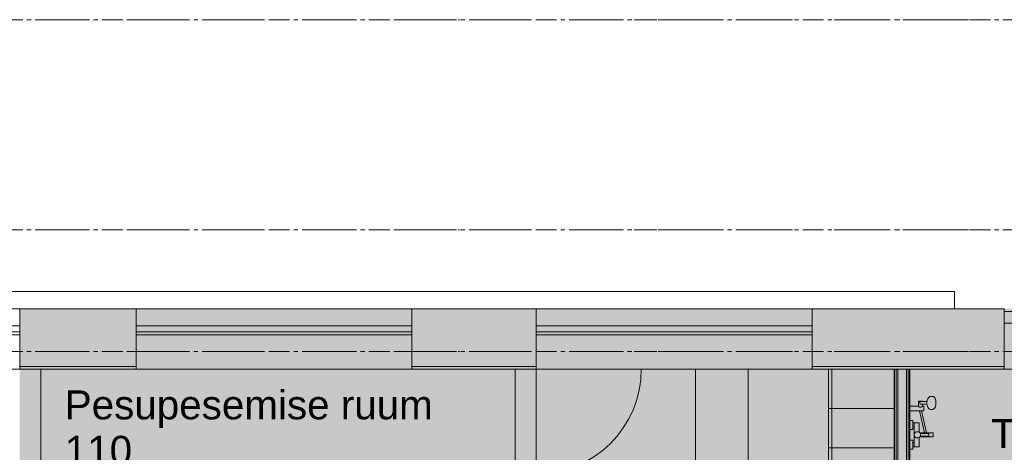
# Model space of a CAD drawing. Header units: millimetres. Extents: x -469965 to -394737, y -22321 to 14469.
# Tile 340 of 425: x -429554 to -422059, y -7370 to -4077. Entities that reach past the tile are written whole.
import ezdxf
from ezdxf.enums import TextEntityAlignment as Align

# ---------------------------------------------------------------- set-up
doc = ezdxf.new("R2010")
doc.units = ezdxf.units.MM
doc.header["$MEASUREMENT"] = 0
for name, pattern in [('CENTER', [254, 158.75, -31.75, 31.75, -31.75]), ('Dashed', [564.444447, 282.222223, -282.222223]), ('Dot & Dashed', [670.277762, 352.777767, -176.388884, 0, -141.111112])]:
    doc.linetypes.add(name, pattern=pattern)
for name, color, linetype, lineweight in [('A-06-TELJED_Pen_No__253', 7, 'Continuous', 13), ('A-11-SISUSTUS_Pen_No__250', 7, 'Continuous', 13), ('ARCHICAD Zone Stamps_Pen_No__1', 7, 'Continuous', 13), ('New_A-WALL.IFC Model_Pen_No__1', 7, 'Continuous', 13), ('New_ARCHICAD Doors_Pen_No__1', 7, 'Continuous', 13), ('New_ARCHICAD Windows_Pen_No__1', 7, 'Continuous', 13), ('New_I-WALL.IFC Model_Pen_No__1', 7, 'Continuous', 13), ('SA Furniture & Equipment_Pen_No__1', 7, 'Continuous', 13), ('SA santehn_Pen_No__1', 7, 'Continuous', 13)]:
    doc.layers.add(name, color=color, linetype=linetype, lineweight=lineweight)
for name, color, linetype in [('A-AREA.IFC Model', 7, 'Continuous'), ('New_A-FLOR.IFC Model', 7, 'Continuous'), ('New_A-WALL.IFC Model', 7, 'Continuous'), ('New_I-WALL.IFC Model', 7, 'Continuous')]:
    doc.layers.add(name, color=color, linetype=linetype)
for name, color, linetype, lineweight, true_color in [('New_A-FLOR.IFC Model_Pen_No__89', 7, 'Continuous', 20, 0x71cebe), ('New_A-WALL.IFC Model_Pen_No__160', 7, 'Continuous', 0, 0xe8e8e8), ('New_I-WALL.IFC Model_Pen_No__160', 7, 'Continuous', 0, 0xe8e8e8)]:
    doc.layers.add(name, color=color, linetype=linetype, lineweight=lineweight, true_color=true_color)
doc.styles.add('GENERATED_STYLE_1', font='arial.ttf')

# ---------------------------------------------------------------- blocks, each defined once
blk = doc.blocks.new('Slab_2', base_point=(-432166.9, -6737.5))
at = {"layer": 'New_A-FLOR.IFC Model_Pen_No__89', "color": 123, "linetype": 'Continuous', "lineweight": 20, "true_color": 0x71cebe, "flags": 128}
blk.add_lwpolyline([(-432166.9, -6737.5), (-432166.9, -12327.5), (-405154.3, -12327.5), (-405154.3, -6737.5)], close=True, dxfattribs=at)
blk = doc.blocks.new('Slab_4', base_point=(-405155.3, -12327.5))
at = {"layer": 'New_A-FLOR.IFC Model_Pen_No__89', "color": 123, "linetype": 'Dashed', "lineweight": 20, "true_color": 0x71cebe, "flags": 128}
blk.add_lwpolyline([(-405155.3, -12327.5), (-405155.3, -6737.5), (-432166.8, -6737.5), (-432166.4, -10127.5), (-431616.9, -10127.5), (-431616.9, -12327.5)], close=True, dxfattribs=at)
blk = doc.blocks.new('Pesupesemise ruum_110_12', base_point=(-429210.9, -6849))
at = {"layer": 'A-AREA.IFC Model', "linetype": 'Continuous', "lineweight": 0, "true_color": 0xffffff}
for points in [[(-426568.9, -6277.5), (-428668.9, -6277.5), (-428668.9, -6737.5), (-426568.9, -6737.5)], [(-429394.2, -7537.5), (-429394.2, -6737.5), (-429554.2, -6737.5), (-429554.2, -7537.5)], [(-429394.2, -6737.5), (-429394.2, -8321.5), (-425783.6, -8321.5), (-425783.6, -6737.5)], [(-425623.6, -7537.5), (-425623.6, -6737.5), (-425783.6, -6737.5), (-425783.6, -7537.5)]]:
    blk.add_hatch(color=7, dxfattribs=at).paths.add_polyline_path(points)
at = {"layer": 'ARCHICAD Zone Stamps_Pen_No__1', "color": 7, "lineweight": 13, "style": 'GENERATED_STYLE_1'}
for tag, p in [('ROOM_NAME', (-429210.9, -6899.3)), ('ROOM_NUMBER', (-429210.9, -7245)), ('ROOM_AREA', (-429210.9, -7590.7))]:
    blk.add_attdef(tag, text='', height=220, dxfattribs=at).set_placement(p, align=Align.TOP_LEFT)
blk = doc.blocks.new('Riietusruum_112_14', base_point=(-425064.2, -7815.5))
at = {"layer": 'A-AREA.IFC Model', "linetype": 'Continuous', "lineweight": 0, "true_color": 0xffffff}
for points in [[(-423523.5, -6277.5), (-425623.5, -6277.5), (-425623.5, -6737.5), (-423523.5, -6737.5)], [(-422896.5, -6737.5), (-425623.6, -6737.5), (-425623.6, -8406.5), (-425623.6, -10710.2), (-422276.5, -10710.2), (-422276.5, -8895), (-422276.5, -8303.5), (-422896.5, -8303.5)]]:
    blk.add_hatch(color=7, dxfattribs=at).paths.add_polyline_path(points)
at = {"layer": 'ARCHICAD Zone Stamps_Pen_No__1', "color": 7, "lineweight": 13, "style": 'GENERATED_STYLE_1'}
for tag, p in [('ROOM_NAME', (-425064.2, -7865.8)), ('ROOM_NUMBER', (-425064.2, -8211.5)), ('ROOM_AREA', (-425064.2, -8557.2))]:
    blk.add_attdef(tag, text='', height=220, dxfattribs=at).set_placement(p, align=Align.TOP_LEFT)
blk = doc.blocks.new('Tuulekoda_114_16', base_point=(-422160.6, -7067.1))
at = {"layer": 'A-AREA.IFC Model', "linetype": 'Continuous', "lineweight": 0, "true_color": 0xffffff}
for points in [[(-420780.5, -6277.5), (-422060.5, -6277.5), (-422060.5, -6737.5), (-420780.5, -6737.5)], [(-420660.5, -6737.5), (-422780.5, -6737.5), (-422780.5, -8187.5), (-422160.5, -8187.5), (-422160.5, -8837), (-420660.5, -8837)]]:
    blk.add_hatch(color=7, dxfattribs=at).paths.add_polyline_path(points)
at = {"layer": 'ARCHICAD Zone Stamps_Pen_No__1', "color": 7, "lineweight": 13, "style": 'GENERATED_STYLE_1'}
for tag, p in [('ROOM_NAME', (-422160.6, -7117.3)), ('ROOM_NUMBER', (-422160.6, -7463.1)), ('ROOM_AREA', (-422160.6, -7808.8))]:
    blk.add_attdef(tag, text='', height=220, dxfattribs=at).set_placement(p, align=Align.TOP_LEFT)
blk = doc.blocks.new('Window (Wall) 9')
at = {"layer": 'New_ARCHICAD Windows_Pen_No__1', "color": 7, "linetype": 'Continuous', "lineweight": 13}
for p, q in [((1050, -260), (-1050, -260)), ((-1050, -260), (-1050, -285)), ((-1050, -285), (-1050, -330)), ((-1050, -285), (1050, -285)), ((1050, -285), (1050, -260)), ((1050, -330), (1050, -285)), ((-1050, -330), (1050, -330))]:
    blk.add_line(p, q, dxfattribs=at)
blk = doc.blocks.new('Window (Wall) 10')
at = {"layer": 'New_ARCHICAD Windows_Pen_No__1', "color": 7, "linetype": 'Continuous', "lineweight": 13}
for p, q in [((1050, -260), (-1050, -260)), ((-1050, -260), (-1050, -285)), ((-1050, -285), (-1050, -330)), ((-1050, -285), (1050, -285)), ((1050, -285), (1050, -260)), ((1050, -330), (1050, -285)), ((-1050, -330), (1050, -330))]:
    blk.add_line(p, q, dxfattribs=at)
blk = doc.blocks.new('Window (Wall) 11')
at = {"layer": 'New_ARCHICAD Windows_Pen_No__1', "color": 7, "linetype": 'Continuous', "lineweight": 13}
for p, q in [((1050, -260), (-1050, -260)), ((-1050, -260), (-1050, -285)), ((-1050, -285), (-1050, -330)), ((-1050, -285), (1050, -285)), ((1050, -285), (1050, -260)), ((1050, -330), (1050, -285)), ((-1050, -330), (1050, -330))]:
    blk.add_line(p, q, dxfattribs=at)
blk = doc.blocks.new('Door (Wall) 21')
at = {"layer": 'New_ARCHICAD Doors_Pen_No__1', "color": 7, "linetype": 'Continuous', "lineweight": 13}
for p, q in [((-57.5, 25), (-177.5, 25)), ((-177.5, 25), (-177.5, -18)), ((-152.5, 20), (-57.5, 20)), ((-152.5, -18), (-152.5, 20)), ((-57.5, 20), (-57.5, 25)), ((-640, -20), (640, -20)), ((-640, -110), (-640, -20)), ((-140, -18), (-190, -18)), ((-190, -18), (-190, -20)), ((-140, -20), (-140, -18)), ((640, -20), (640, -110)), ((640, -110), (-640, -110)), ((-177.5, -110), (-177.5, -115)), ((-177.5, -115), (-57.5, -115)), ((-57.5, -115), (-57.5, -110))]:
    blk.add_line(p, q, dxfattribs=at)
blk = doc.blocks.new('Wall_55', base_point=(-404954.3, -6507.5))
at = {"layer": 'New_A-WALL.IFC Model_Pen_No__160', "linetype": 'Continuous', "lineweight": 0, "true_color": 0x747474}
for points in [[(-428667.9, -6277.5), (-429553.5, -6277.5), (-429553.5, -6717.5), (-428667.9, -6717.5)], [(-425622.5, -6277.5), (-426567.9, -6277.5), (-426567.9, -6717.5), (-425622.5, -6717.5)], [(-422059.5, -6277.5), (-423522.5, -6277.5), (-423522.5, -6717.5), (-422059.5, -6717.5)], [(-428667.9, -6717.5), (-429553.5, -6717.5), (-429553.5, -6737.5), (-428667.9, -6737.5)], [(-425622.5, -6717.5), (-426567.9, -6717.5), (-426567.9, -6737.5), (-425622.5, -6737.5)], [(-422059.5, -6717.5), (-423522.5, -6717.5), (-423522.5, -6737.5), (-422059.5, -6737.5)]]:
    blk.add_hatch(color=8, dxfattribs=at).paths.add_polyline_path(points)
at = {"layer": 'New_A-WALL.IFC Model_Pen_No__1', "color": 7, "linetype": 'Continuous', "lineweight": 13}
for p, q in [((-429553.5, -6277.5), (-431653.5, -6277.5)), ((-429553.5, -6277.5), (-429553.5, -6737.5)), ((-428667.9, -6277.5), (-428667.9, -6737.5)), ((-426567.9, -6277.5), (-428667.9, -6277.5)), ((-426567.9, -6277.5), (-426567.9, -6737.5)), ((-425622.5, -6277.5), (-425622.5, -6737.5)), ((-423522.5, -6277.5), (-425622.5, -6277.5)), ((-423522.5, -6277.5), (-423522.5, -6737.5)), ((-422059.5, -6277.5), (-422059.5, -6737.5)), ((-431653.5, -6737.5), (-429553.5, -6737.5)), ((-428667.9, -6717.5), (-429553.5, -6717.5)), ((-428667.9, -6737.5), (-426567.9, -6737.5)), ((-425622.5, -6717.5), (-426567.9, -6717.5)), ((-425622.5, -6737.5), (-423522.5, -6737.5)), ((-422059.5, -6717.5), (-423522.5, -6717.5))]:
    blk.add_line(p, q, dxfattribs=at)
at = {"layer": 'New_A-WALL.IFC Model_Pen_No__1', "color": 7, "linetype": 'Continuous', "lineweight": 13, "flags": 128}
for points in [[(-428667.9, -6277.5), (-429553.5, -6277.5)], [(-425622.5, -6277.5), (-426567.9, -6277.5)], [(-422059.5, -6277.5), (-423522.5, -6277.5)], [(-429553.5, -6737.5), (-428667.9, -6737.5)], [(-426567.9, -6737.5), (-425622.5, -6737.5)], [(-423522.5, -6737.5), (-422059.5, -6737.5)]]:
    blk.add_lwpolyline(points, dxfattribs=at)
at = {"layer": 'New_ARCHICAD Doors_Pen_No__1', "color": 7, "linetype": 'Continuous', "lineweight": 13, "zscale": 1000}
blk.add_blockref('Door (Wall) 21', (-421419.5, -6277.5), dxfattribs=at)
at = {"layer": 'New_ARCHICAD Windows_Pen_No__1', "color": 7, "linetype": 'Continuous', "lineweight": 13, "zscale": 1000, "rotation": 180}
for name, p in [('Window (Wall) 11', (-430603.5, -6737.5)), ('Window (Wall) 10', (-427617.9, -6737.5)), ('Window (Wall) 9', (-424572.5, -6737.5))]:
    blk.add_blockref(name, p, dxfattribs=at)
blk = doc.blocks.new('Door (Wall) 38')
at = {"layer": 'New_ARCHICAD Doors_Pen_No__1', "color": 7, "linetype": 'Continuous', "lineweight": 13}
blk.add_line((400, 0), (400, 800), dxfattribs=at)
blk.add_arc((400, 0), 800, 90, 180, dxfattribs=at)
blk = doc.blocks.new('Door (Wall) 39')
at = {"layer": 'New_ARCHICAD Doors_Pen_No__1', "color": 7, "linetype": 'Continuous', "lineweight": 13}
blk.add_line((400, 0), (400, 800), dxfattribs=at)
blk.add_arc((400, 0), 800, 90, 180, dxfattribs=at)
blk = doc.blocks.new('Wall_80', base_point=(-425702.6, -10746.2))
at = {"layer": 'New_I-WALL.IFC Model_Pen_No__160', "linetype": 'Continuous', "lineweight": 0, "true_color": 0x747474}
for points in [[(-425772.6, -9210.5), (-425772.6, -7537.5), (-425782.6, -7537.5), (-425782.6, -9210.5)], [(-425622.6, -9210.5), (-425622.6, -7537.5), (-425772.6, -7537.5), (-425772.6, -9210.5)], [(-425772.6, -10676.2), (-425772.6, -10010.5), (-425782.6, -10010.5), (-425782.6, -10666.2)], [(-425622.6, -10826.2), (-425622.6, -10010.5), (-425772.6, -10010.5), (-425772.6, -10676.2)]]:
    blk.add_hatch(color=8, dxfattribs=at).paths.add_polyline_path(points)
at = {"layer": 'New_I-WALL.IFC Model_Pen_No__1', "color": 7, "linetype": 'Continuous', "lineweight": 13}
for p, q in [((-425622.6, -7537.5), (-425782.6, -7537.5)), ((-425772.6, -9210.5), (-425772.6, -7537.5)), ((-425622.6, -9210.5), (-425782.6, -9210.5)), ((-425622.6, -10010.5), (-425782.6, -10010.5)), ((-425772.6, -10676.2), (-425772.6, -10010.5))]:
    blk.add_line(p, q, dxfattribs=at)
at = {"layer": 'New_I-WALL.IFC Model_Pen_No__1', "color": 7, "linetype": 'Continuous', "lineweight": 13, "flags": 128}
for points in [[(-425622.6, -6737.5), (-425782.6, -6737.5)], [(-425782.6, -7537.5), (-425782.6, -8321.5)], [(-425622.6, -9210.5), (-425622.6, -7537.5)], [(-425782.6, -8491.5), (-425782.6, -9210.5)], [(-425782.6, -10010.5), (-425782.6, -10666.2)], [(-425622.6, -10826.2), (-425622.6, -10010.5)]]:
    blk.add_lwpolyline(points, dxfattribs=at)
at = {"layer": 'New_ARCHICAD Doors_Pen_No__1', "color": 7, "linetype": 'Continuous', "lineweight": 13, "xscale": -1, "zscale": 1000, "rotation": 270}
for name, p in [('Door (Wall) 39', (-425622.6, -7137.5)), ('Door (Wall) 38', (-425622.6, -9610.5))]:
    blk.add_blockref(name, p, dxfattribs=at)
blk = doc.blocks.new('Wall_85', base_point=(-422837.5, -8245.5))
at = {"layer": 'New_I-WALL.IFC Model_Pen_No__160', "linetype": 'Continuous', "lineweight": 0, "true_color": 0x747474}
for points in [[(-422883, -8291), (-422883, -6737.5), (-422895.5, -6737.5), (-422895.5, -8303.5)], [(-422870.5, -8278.5), (-422870.5, -6737.5), (-422883, -6737.5), (-422883, -8291)], [(-422804.5, -8212.5), (-422804.5, -6737.5), (-422870.5, -6737.5), (-422870.5, -8278.5)], [(-422792, -8200), (-422792, -6737.5), (-422804.5, -6737.5), (-422804.5, -8212.5)], [(-422779.5, -8187.5), (-422779.5, -6737.5), (-422792, -6737.5), (-422792, -8200)]]:
    blk.add_hatch(color=8, dxfattribs=at).paths.add_polyline_path(points)
at = {"layer": 'New_I-WALL.IFC Model_Pen_No__1', "color": 7, "linetype": 'Continuous', "lineweight": 13}
for p, q in [((-422883, -8291), (-422883, -6737.5)), ((-422870.5, -8278.5), (-422870.5, -6737.5)), ((-422804.5, -8212.5), (-422804.5, -6737.5)), ((-422792, -8200), (-422792, -6737.5))]:
    blk.add_line(p, q, dxfattribs=at)
at = {"layer": 'New_I-WALL.IFC Model_Pen_No__1', "color": 7, "linetype": 'Continuous', "lineweight": 13, "flags": 128}
for points in [[(-422779.5, -6737.5), (-422895.5, -6737.5)], [(-422895.5, -6737.5), (-422895.5, -8303.5)], [(-422779.5, -8187.5), (-422779.5, -6737.5)]]:
    blk.add_lwpolyline(points, dxfattribs=at)
blk = doc.blocks.new('Door (Wall) 47')
at = {"layer": 'New_ARCHICAD Doors_Pen_No__1', "color": 7, "linetype": 'Continuous', "lineweight": 13}
blk.add_line((400, 0), (400, 800), dxfattribs=at)
blk.add_arc((400, 0), 800, 90, 180, dxfattribs=at)
blk = doc.blocks.new('Door (Wall) 48')
at = {"layer": 'New_ARCHICAD Doors_Pen_No__1', "color": 7, "linetype": 'Continuous', "lineweight": 13}
blk.add_line((400, 0), (400, 800), dxfattribs=at)
blk.add_arc((400, 0), 800, 90, 180, dxfattribs=at)
blk = doc.blocks.new('Wall_104', base_point=(-429473.2, -10746.2))
at = {"layer": 'New_I-WALL.IFC Model_Pen_No__160', "linetype": 'Continuous', "lineweight": 0, "true_color": 0x747474}
for points in [[(-429403.2, -9566.4), (-429403.2, -7537.5), (-429553.2, -7537.5), (-429553.2, -9566.4)], [(-429393.2, -9566.4), (-429393.2, -7537.5), (-429403.2, -7537.5), (-429403.2, -9566.4)], [(-429403.2, -10666.2), (-429403.2, -10366.4), (-429553.2, -10366.4), (-429553.2, -10666.2)], [(-429393.2, -10666.2), (-429393.2, -10366.4), (-429403.2, -10366.4), (-429403.2, -10666.2)]]:
    blk.add_hatch(color=8, dxfattribs=at).paths.add_polyline_path(points)
at = {"layer": 'New_I-WALL.IFC Model_Pen_No__1', "color": 7, "linetype": 'Continuous', "lineweight": 13}
for p, q in [((-429393.2, -7537.5), (-429553.2, -7537.5)), ((-429403.2, -9566.4), (-429403.2, -7537.5)), ((-429393.2, -9566.4), (-429553.2, -9566.4)), ((-429393.2, -10366.4), (-429553.2, -10366.4)), ((-429403.2, -10666.2), (-429403.2, -10366.4))]:
    blk.add_line(p, q, dxfattribs=at)
at = {"layer": 'New_I-WALL.IFC Model_Pen_No__1', "color": 7, "linetype": 'Continuous', "lineweight": 13, "flags": 128}
for points in [[(-429393.2, -6737.5), (-429553.2, -6737.5)], [(-429553.2, -7537.5), (-429553.2, -9566.4)], [(-429393.2, -8321.5), (-429393.2, -7537.5)], [(-429393.2, -9566.4), (-429393.2, -8491.5)], [(-429553.2, -10366.4), (-429553.2, -10666.2)], [(-429393.2, -10666.2), (-429393.2, -10366.4)]]:
    blk.add_lwpolyline(points, dxfattribs=at)
at = {"layer": 'New_ARCHICAD Doors_Pen_No__1', "color": 7, "linetype": 'Continuous', "lineweight": 13, "zscale": 1000, "rotation": 90}
for name, p in [('Door (Wall) 47', (-429553.2, -7137.5)), ('Door (Wall) 48', (-429553.2, -9966.4))]:
    blk.add_blockref(name, p, dxfattribs=at)
blk = doc.blocks.new('Wall 1')
at = {"layer": 'New_A-WALL.IFC Model_Pen_No__1', "color": 7, "linetype": 'Continuous', "lineweight": 13}
for p, q in [((14817.9, 12870.1), (5220.5, 12870.1)), ((14817.9, 12740.1), (14817.9, 12870.1)), ((5090.5, 12740.1), (14817.9, 12740.1))]:
    blk.add_line(p, q, dxfattribs=at)
blk = doc.blocks.new('Lockers 23_3')
at = {"layer": 'SA Furniture & Equipment_Pen_No__1', "color": 7, "linetype": 'Continuous', "lineweight": 13}
for p, q in [((0, 25), (1200, 25)), ((0, 0), (0, 25)), ((300, 0), (300, 25)), ((600, 0), (600, 25)), ((900, 0), (900, 25))]:
    blk.add_line(p, q, dxfattribs=at)
at = {"layer": 'SA Furniture & Equipment_Pen_No__1', "color": 7, "linetype": 'Continuous', "lineweight": 13, "flags": 128}
blk.add_lwpolyline([(0, 0), (1200, 0), (1200, 500), (0, 500)], close=True, dxfattribs=at)
blk = doc.blocks.new('Wall Mounted Tap 23')
at = {"layer": 'SA santehn_Pen_No__1', "color": 7, "linetype": 'Continuous', "lineweight": 13}
for p, q in [((-58, -24), (-92, -24)), ((-58, -36), (-92, -36)), ((58, -24), (92, -24)), ((58, -36), (92, -36)), ((210, -76.9), (217, -68.1)), ((-10, -81.8), (-10, -147)), ((-10, -147), (10, -147)), ((10, -147), (10, -81.8)), ((209.8, -88.5), (217, -97.9)), ((233.9, -131.8), (232.1, -132.1)), ((233, -84.4), (232.8, -97.9)), ((233.2, -82.7), (233, -84.4)), ((233.9, -81.1), (233.2, -82.7)), ((235.1, -79.7), (233.9, -81.1)), ((243, -131.2), (233.9, -131.8)), ((236.5, -78.7), (235.1, -79.7)), ((238.2, -78), (236.5, -78.7)), ((240, -77.8), (238.2, -78)), ((246, -77.8), (240, -77.8)), ((252.1, -131.8), (243, -131.2)), ((247.8, -78), (246, -77.8)), ((249.5, -78.7), (247.8, -78)), ((250.9, -79.7), (249.5, -78.7)), ((252.1, -81.1), (250.9, -79.7)), ((251.9, -80.9), (253, -80.9)), ((252.8, -82.7), (252.1, -81.1)), ((253.9, -132.1), (252.1, -131.8)), ((253, -84.4), (252.8, -82.7)), ((253, -84.4), (253.2, -97.9)), ((253.1, -94.1), (257, -94.1))]:
    blk.add_line(p, q, dxfattribs=at)
at = {"layer": 'SA santehn_Pen_No__1', "color": 7, "linetype": 'Continuous', "lineweight": 13, "flags": 128}
blk.add_lwpolyline([(-16.2, -178.7), (16.2, -178.7), (16.2, -128.3), (16.2, -115), (16.2, -77.7, 0.06464), (20.2, -73), (92, -73), (92, -24), (109, -24), (109, 0), (41, 0), (41, -24), (58, -24), (58, -36), (-58, -36), (-58, -24), (-41, -24), (-41, 0), (-109, 0), (-109, -24), (-92, -24), (-92, -73), (-20.2, -73, 0.06464), (-16.2, -77.7)], format="xyb", close=True, dxfattribs=at)
for points in [[(218, -197.8), (230.1, -200.3), (243, -201.1), (255.9, -200.3), (268, -197.8), (278.4, -193.8), (286.3, -188.6), (291.3, -182.6), (293, -176.1), (293, -164.9), (292.5, -161.5), (290.8, -155.1), (289.4, -152.1), (284.6, -146.4), (282.5, -144.3), (275.2, -139.5), (267.9, -136.3), (260.6, -133.5), (253.9, -132.1), (253.5, -118.9), (253.2, -97.9), (257, -97.9), (257, -85.1), (253, -85.1), (253, -84.4), (253, -80.9), (257, -80.9), (257, -68.1), (217, -68.1), (217, 0), (183, 0), (183, -110), (217, -110), (217, -97.9), (232.8, -97.9), (232.5, -118.9), (232.1, -132.1), (225.4, -133.5), (218.1, -136.3), (210.8, -139.5), (203.5, -144.3), (201.4, -146.4), (196.6, -152.1), (195.2, -155.1), (193.5, -161.5), (193, -164.9), (193, -176.1), (194.7, -182.6), (199.7, -188.6), (207.6, -193.8)], [(183, -90.3), (183, -77), (16.2, -115), (16.2, -128.3)]]:
    blk.add_lwpolyline(points, close=True, dxfattribs=at)
at = {"layer": 'SA santehn_Pen_No__1', "color": 7, "linetype": 'Continuous', "lineweight": 13}
blk.add_circle((0, -60), 24, dxfattribs=at)
for centre, radius, start, end in [((0, -125.4), 12, 146.40326, 213.59674), ((0, -125.4), 12, 326.40326, 33.59674), ((217.4, -82.8), 9.5, 141.42228, 217.29721)]:
    blk.add_arc(centre, radius, start, end, dxfattribs=at)

msp = doc.modelspace()

# ---------------------------------------------------------------- linework, layer by layer
at = {"layer": 'A-06-TELJED_Pen_No__253', "color": 7, "linetype": 'Dot & Dashed', "lineweight": 13}
for p, q in [((-397527.1, -4077.5), (-440947.5, -4077.5)), ((-397527.1, -5677.5), (-440947.5, -5677.5)), ((-397527.1, -6602.5), (-440947.5, -6602.5))]:
    msp.add_line(p, q, dxfattribs=at)
at = {"layer": 'A-06-TELJED_Pen_No__253', "color": 7, "linetype": 'CENTER', "lineweight": 13}
for p, q in [((-397527.1, -4077.5), (-440947.5, -4077.5)), ((-397527.1, -5677.5), (-440947.5, -5677.5)), ((-397527.1, -6602.5), (-440947.5, -6602.5))]:
    msp.add_line(p, q, dxfattribs=at)
at = {"layer": 'A-11-SISUSTUS_Pen_No__250', "color": 7, "linetype": 'Continuous', "lineweight": 13}
for points in [[(-424010.1, -7937.5), (-424410.1, -7937.5), (-424410.1, -6737.5), (-424010.1, -6737.5)], [(-422896.6, -7037.5), (-423396.6, -7037.5), (-423396.6, -6737.5), (-422896.6, -6737.5)], [(-422896.6, -7337.5), (-423396.6, -7337.5), (-423396.6, -7037.5), (-422896.6, -7037.5)], [(-422896.6, -7637.5), (-423396.6, -7637.5), (-423396.6, -7337.5), (-422896.6, -7337.5)]]:
    msp.add_lwpolyline(points, close=True, dxfattribs=at)
at = {"layer": 'A-AREA.IFC Model', "color": 7, "linetype": 'Continuous', "lineweight": 0, "true_color": 0xffffff, "flags": 128}
for points in [[(-429394.2, -6737.5), (-429394.2, -8321.5), (-425783.6, -8321.5), (-425783.6, -6737.5)], [(-422896.5, -6737.5), (-425623.6, -6737.5), (-425623.6, -8406.5), (-425623.6, -10710.2), (-422276.5, -10710.2), (-422276.5, -8895), (-422276.5, -8303.5), (-422896.5, -8303.5)], [(-420660.5, -6737.5), (-422780.5, -6737.5), (-422780.5, -8187.5), (-422160.5, -8187.5), (-422160.5, -8837), (-420660.5, -8837)]]:
    msp.add_lwpolyline(points, close=True, dxfattribs=at)

# ---------------------------------------------------------------- block references
at = {"layer": 'A-AREA.IFC Model', "color": 7, "linetype": 'Continuous', "lineweight": 13}
for name, p, values in [('Pesupesemise ruum_110_12', (-429210.9, -6849), {'ROOM_NAME': 'Pesupesemise ruum', 'ROOM_NUMBER': '110', 'ROOM_AREA': '6,9 m2'}), ('Riietusruum_112_14', (-425064.2, -7815.5), {'ROOM_NAME': 'Riietusruum', 'ROOM_NUMBER': '112', 'ROOM_AREA': '13,3 m2'}), ('Tuulekoda_114_16', (-422160.6, -7067.1), {'ROOM_NAME': 'Tuulekoda', 'ROOM_NUMBER': '114', 'ROOM_AREA': '4,6 m2'})]:
    msp.add_blockref(name, p, dxfattribs=at).add_auto_attribs(values)
at = {"layer": 'New_A-FLOR.IFC Model', "color": 123, "linetype": 'Continuous', "lineweight": 20, "true_color": 0x71cebe}
for name, p in [('Slab_2', (-432166.9, -6737.5)), ('Slab_4', (-405155.3, -12327.5))]:
    msp.add_blockref(name, p, dxfattribs=at)
at = {"layer": 'New_A-WALL.IFC Model', "color": 7, "lineweight": 35}
msp.add_blockref('Wall_55', (-404954.3, -6507.5), dxfattribs=at)
at = {"layer": 'New_A-WALL.IFC Model_Pen_No__1', "color": 7, "linetype": 'Continuous', "lineweight": 13, "zscale": 1000}
msp.add_blockref('Wall 1', (-437257.3, -19017.6), dxfattribs=at)
at = {"layer": 'New_I-WALL.IFC Model', "color": 7, "lineweight": 35}
for name, p in [('Wall_104', (-429473.2, -10746.2)), ('Wall_80', (-425702.6, -10746.2)), ('Wall_85', (-422837.5, -8245.5))]:
    msp.add_blockref(name, p, dxfattribs=at)
at = {"layer": 'SA Furniture & Equipment_Pen_No__1', "color": 7, "linetype": 'Continuous', "lineweight": 13, "xscale": -1, "zscale": 1000, "rotation": 270}
msp.add_blockref('Lockers 23_3', (-423396.6, -7937.5), dxfattribs=at)
at = {"layer": 'SA santehn_Pen_No__1', "color": 7, "linetype": 'Continuous', "lineweight": 13, "zscale": 1000, "rotation": 90}
msp.add_blockref('Wall Mounted Tap 23', (-422780.6, -7237.5), dxfattribs=at)

doc.saveas('drawing.dxf')
